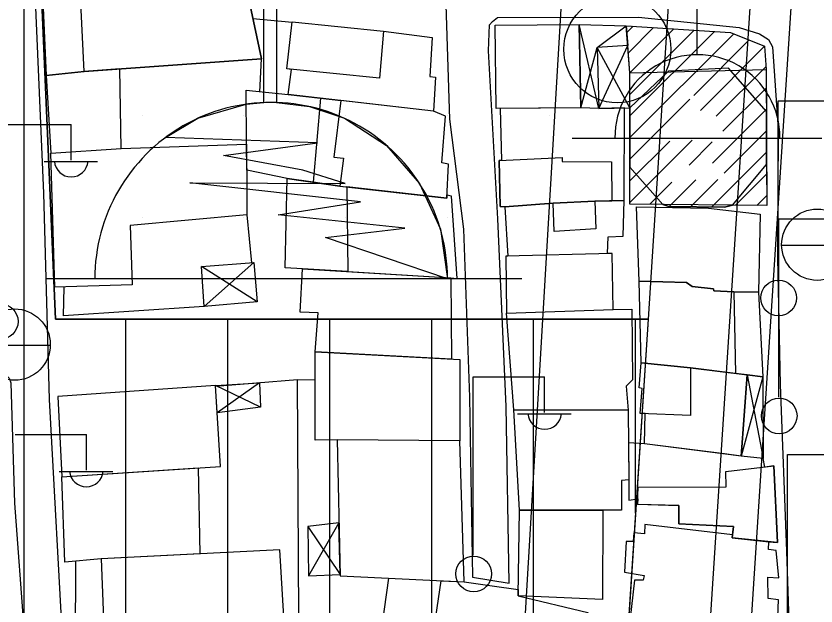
# Model space of a CAD drawing. Extents: x 417997 to 421451, y 4451742 to 4455216.
# Drawn here: x 419754.1 to 419832.6, y 4453096.3 to 4453154.2 of the extents above; entities that cross this region are included whole.
import ezdxf

# ---------------------------------------------------------------- set-up
doc = ezdxf.new("R2010")
doc.units = 0
for name, color, linetype in [('ADA', 7, 'Continuous'), ('ADAKENARI', 7, 'Continuous'), ('B_Dini tesis', 7, 'Continuous'), ('B_Mesken', 7, 'Continuous'), ('B_Sundurma', 7, 'Continuous'), ('B_Tarama', 7, 'Continuous'), ('B_Teras', 7, 'Continuous'), ('Default', 7, 'Continuous'), ('KALDIRIM', 7, 'Continuous'), ('LJ_SEMBOL', 7, 'Continuous'), ('PL_KON_MEV_350', 7, 'Continuous'), ('PL_SAY_DINI_TESIS', 7, 'Continuous'), ('S_Cami_Mescid', 7, 'Continuous'), ('S_Elektrik_Diregi', 7, 'Continuous'), ('S_Minare', 7, 'Continuous'), ('S_Rogar_Kapagi', 7, 'Continuous'), ('Sinir_Duvar_tek_tarafa_ait', 7, 'Continuous'), ('SN_KENTSEL_DONUSUM', 7, 'Continuous'), ('TR_DINITESIS', 7, 'Continuous'), ('TR_ORTAYOGUNKONUT', 7, 'Continuous'), ('Yol_Sose', 7, 'Continuous')]:
    doc.layers.add(name, color=color, linetype=linetype)

# ---------------------------------------------------------------- blocks, each defined once
blk = doc.blocks.new('POINT_DISPLAY')
at = {"layer": 'Default'}
blk.add_line((0, 0), (0, 0), dxfattribs=at)

msp = doc.modelspace()

# ---------------------------------------------------------------- linework, layer by layer
at = {"layer": 'ADA'}
for p, q in [((419756.504, 4453159.4), (419758.023, 4453124.471)), ((419756.504, 4453159.4), (419758.023, 4453124.471)), ((419758.023, 4453124.471), (419816.158, 4453124.471)), ((419758.023, 4453124.471), (419816.158, 4453124.471))]:
    msp.add_line(p, q, dxfattribs=at)
at = {"layer": 'ADAKENARI'}
for p, q in [((419818.176, 4453155.729), (419816.158, 4453124.471)), ((419818.176, 4453155.729), (419816.158, 4453124.471)), ((419816.158, 4453124.471), (419809.709, 4453024.608)), ((419816.158, 4453124.471), (419809.709, 4453024.608))]:
    msp.add_line(p, q, dxfattribs=at)
at = {"layer": 'B_Dini tesis'}
msp.add_lwpolyline([(419814.388, 4453148.663), (419814.025, 4453153.27), (419824.257, 4453152.609), (419827.598, 4453151.266), (419827.764, 4453148.978), (419827.78, 4453144.85), (419827.8, 4453139.672), (419827.815, 4453135.635), (419827.815, 4453135.635), (419824.463, 4453135.67), (419823.673, 4453135.471), (419818.194, 4453135.55), (419817.607, 4453135.743), (419814.39, 4453135.777), (419814.39, 4453135.777), (419814.39, 4453139.381)], close=True, dxfattribs=at)
at = {"layer": 'B_Mesken'}
for points in [[(419760.039, 4453164.958), (419756.389, 4453164.628), (419757.097, 4453148.375), (419760.832, 4453148.794), (419778.221, 4453150.018), (419776.976, 4453155.91), (419776.586, 4453160.393), (419775.582, 4453165.674)], [(419790.187, 4453152.752), (419794.981, 4453152.134), (419794.747, 4453148.293), (419795.313, 4453148.215), (419795.095, 4453144.897), (419780.845, 4453146.512), (419781.18, 4453148.984), (419780.729, 4453149.029), (419781.234, 4453153.648)], [(419801.266, 4453145.15), (419801.167, 4453153.332), (419809.418, 4453153.41), (419809.572, 4453145.23)], [(419757.097, 4453148.375), (419757.569, 4453140.762), (419764.47, 4453141.212), (419764.32, 4453149.04), (419760.832, 4453148.794)], [(419786.004, 4453145.927), (419785.325, 4453140.381), (419786.262, 4453140.272), (419785.916, 4453137.547), (419783.315, 4453137.921), (419780.736, 4453138.292), (419776.777, 4453139.111), (419776.764, 4453141.663), (419776.73, 4453146.94), (419780.845, 4453146.512), (419784.012, 4453146.153)], [(419786.004, 4453145.927), (419785.325, 4453140.381), (419786.262, 4453140.272), (419785.916, 4453137.547), (419796.411, 4453136.353), (419796.582, 4453139.682), (419795.918, 4453139.806), (419796.293, 4453144.414), (419795.095, 4453144.897)], [(419801.656, 4453145.153), (419801.781, 4453140.062), (419801.556, 4453140.052), (419801.654, 4453135.544), (419802.104, 4453135.508), (419806.856, 4453135.87), (419810.935, 4453136.055), (419812.608, 4453136.105), (419813.803, 4453136.141), (419813.858, 4453145.206), (419811.338, 4453145.151), (419809.572, 4453145.23)], [(419757.937, 4453127.607), (419757.569, 4453140.762), (419764.47, 4453141.212), (419776.764, 4453141.663), (419776.789, 4453136.948), (419776.803, 4453134.709), (419765.351, 4453133.68), (419765.522, 4453127.847)], [(419785.916, 4453137.547), (419786.607, 4453137.468), (419786.699, 4453129.15), (419782.267, 4453129.413), (419780.564, 4453129.517), (419780.736, 4453138.292)], [(419786.607, 4453137.468), (419786.699, 4453129.15), (419796.818, 4453128.548), (419797.414, 4453128.475), (419796.879, 4453136.566), (419796.426, 4453136.656), (419796.411, 4453136.353)], [(419802.104, 4453135.508), (419802.41, 4453130.654), (419802.191, 4453130.648), (419802.26, 4453125.083), (419812.752, 4453125.424), (419812.627, 4453130.926), (419812.193, 4453130.915), (419812.233, 4453132.544), (419813.704, 4453132.634), (419813.803, 4453136.141), (419810.935, 4453136.055), (419806.856, 4453135.87)], [(419827.009, 4453127.126), (419824.58, 4453127.17), (419822.63, 4453127.248), (419822.593, 4453127.471), (419820.484, 4453127.679), (419819.921, 4453128.071), (419815.287, 4453128.206), (419815.039, 4453135.504), (419822.087, 4453135.364), (419827.162, 4453134.77)], [(419796.818, 4453128.548), (419796.868, 4453120.559), (419783.511, 4453121.26), (419783.795, 4453125.119), (419782.014, 4453125.161), (419782.267, 4453129.413)], [(419827.009, 4453127.126), (419827.431, 4453118.83), (419825.88, 4453119.009), (419824.734, 4453119.15), (419820.314, 4453119.694), (419815.476, 4453120.209), (419815.287, 4453128.206), (419819.921, 4453128.071), (419820.484, 4453127.679), (419822.593, 4453127.471), (419822.63, 4453127.248), (419824.58, 4453127.17)], [(419802.996, 4453115.575), (419802.26, 4453125.083), (419812.752, 4453125.424), (419814.558, 4453125.465), (419814.639, 4453118.518), (419814.017, 4453117.912), (419814.211, 4453115.552)], [(419785.64, 4453112.632), (419783.494, 4453112.596), (419783.511, 4453121.26), (419797.681, 4453120.517), (419797.707, 4453112.528)], [(419815.813, 4453112.234), (419815.865, 4453115.21), (419815.401, 4453115.228), (419815.581, 4453117.681), (419815.302, 4453117.76), (419815.476, 4453120.209), (419820.314, 4453119.694), (419825.88, 4453119.009), (419825.305, 4453111.053)], [(419758.252, 4453116.885), (419758.644, 4453109.017), (419774.213, 4453110.029), (419773.699, 4453117.986)], [(419802.996, 4453115.575), (419814.211, 4453115.552), (419814.26, 4453108.714), (419813.549, 4453108.653), (419813.569, 4453105.737), (419803.543, 4453105.746)], [(419798.119, 4453098.713), (419797.707, 4453112.528), (419785.64, 4453112.632), (419785.948, 4453099.306)], [(419823.668, 4453111.256), (419815.813, 4453112.234), (419814.234, 4453112.35), (419814.26, 4453108.714), (419814.268, 4453106.722), (419815.15, 4453106.852), (419815.123, 4453106.315), (419819.178, 4453106.204), (419819.176, 4453104.403), (419824.539, 4453104.136), (419824.441, 4453103.311), (419824.406, 4453103.014), (419828.03, 4453102.648), (419828.86, 4453102.564), (419828.497, 4453110.08), (419827.613, 4453109.975), (419827.451, 4453110.822), (419825.305, 4453111.053)], [(419772.016, 4453109.886), (419772.169, 4453101.447), (419762.499, 4453100.952), (419758.943, 4453100.633), (419758.644, 4453109.017)], [(419811.729, 4453105.739), (419811.678, 4453096.989), (419803.421, 4453097.336), (419803.543, 4453105.746)], [(419815.853, 4453104.327), (419815.808, 4453103.417), (419814.754, 4453103.532), (419814.706, 4453102.682), (419814.011, 4453102.677), (419813.862, 4453099.665), (419815.778, 4453099.339), (419815.682, 4453098.865), (419814.819, 4453098.865), (419814.359, 4453094.857), (419818.503, 4453094.019), (419828.807, 4453092.756), (419828.965, 4453096.944), (419827.949, 4453097.068), (419827.906, 4453099.158), (419829.006, 4453099.102), (419828.732, 4453101.785), (419827.991, 4453101.879), (419828.03, 4453102.648), (419824.406, 4453103.014), (419824.441, 4453103.311)], [(419780.553, 4453093.099), (419780.029, 4453101.85), (419762.499, 4453100.952), (419762.828, 4453092.571)], [(419798.119, 4453098.713), (419800.873, 4453098.316), (419803.43, 4453097.971), (419803.421, 4453097.336), (419810.253, 4453095.687), (419809.507, 4453087.427), (419799.319, 4453088.426), (419794.409, 4453089.08), (419795.846, 4453098.823)]]:
    msp.add_lwpolyline(points, close=True, dxfattribs=at)
at = {"layer": 'B_Sundurma'}
for p, q in [((419811.338, 4453145.151), (419809.418, 4453153.41)), ((419811.183, 4453151.127), (419814.025, 4453153.27)), ((419809.572, 4453145.23), (419811.183, 4453151.127)), ((419814.389, 4453145.218), (419811.183, 4453151.127)), ((419811.338, 4453145.151), (419814.178, 4453151.336)), ((419777.803, 4453126.168), (419772.356, 4453129.646)), ((419777.466, 4453130.03), (419772.588, 4453125.734)), ((419827.431, 4453118.83), (419825.305, 4453111.053)), ((419825.88, 4453119.009), (419827.451, 4453110.822)), ((419778.145, 4453115.845), (419773.699, 4453117.986)), ((419778.049, 4453118.229), (419773.873, 4453115.3)), ((419785.828, 4453104.505), (419782.844, 4453099.295)), ((419782.779, 4453104.149), (419785.945, 4453099.418))]:
    msp.add_line(p, q, dxfattribs=at)
for points in [[(419811.338, 4453145.151), (419809.572, 4453145.23), (419809.418, 4453153.41), (419814.025, 4453153.27), (419814.178, 4453151.336), (419811.183, 4453151.127)], [(419811.338, 4453145.151), (419814.389, 4453145.218), (419814.388, 4453148.663), (419814.178, 4453151.336), (419811.183, 4453151.127)], [(419777.466, 4453130.03), (419777.803, 4453126.168), (419772.588, 4453125.734), (419772.356, 4453129.646)], [(419825.88, 4453119.009), (419827.431, 4453118.83), (419827.451, 4453110.822), (419825.305, 4453111.053)], [(419778.049, 4453118.229), (419778.145, 4453115.845), (419773.873, 4453115.3), (419773.699, 4453117.986)], [(419785.828, 4453104.505), (419782.779, 4453104.149), (419782.844, 4453099.295), (419785.945, 4453099.418)]]:
    msp.add_lwpolyline(points, close=True, dxfattribs=at)
at = {"layer": 'B_Tarama'}
for p, q in [((419814.078, 4453152.596), (419814.709, 4453153.226)), ((419814.233, 4453150.629), (419816.701, 4453153.097)), ((419814.388, 4453148.663), (419818.694, 4453152.969)), ((419814.388, 4453146.542), (419820.687, 4453152.84)), ((419814.389, 4453144.421), (419822.679, 4453152.711)), ((419814.389, 4453142.3), (419824.572, 4453152.483)), ((419820.642, 4453146.431), (419826.085, 4453151.874)), ((419821.296, 4453144.964), (419827.598, 4453151.266)), ((419822.838, 4453144.385), (419827.742, 4453149.288)), ((419823.514, 4453142.94), (419827.771, 4453147.196)), ((419814.389, 4453140.179), (419820.266, 4453146.055)), ((419822.478, 4453139.782), (419827.779, 4453145.083)), ((419823.621, 4453138.804), (419827.787, 4453142.97)), ((419814.39, 4453135.937), (419820.503, 4453142.05)), ((419814.39, 4453138.058), (419818.289, 4453141.957)), ((419820.18, 4453139.605), (419822.46, 4453141.886)), ((419822.428, 4453135.489), (419827.795, 4453140.857)), ((419818.245, 4453135.549), (419820.844, 4453138.148)), ((419820.336, 4453135.519), (419823.012, 4453138.195)), ((419824.728, 4453135.668), (419827.803, 4453138.743)), ((419816.331, 4453135.756), (419818.51, 4453137.936)), ((419826.827, 4453135.646), (419827.811, 4453136.63))]:
    msp.add_line(p, q, dxfattribs=at)
at = {"layer": 'B_Teras'}
for points in [[(419760.039, 4453164.958), (419775.582, 4453165.674), (419776.586, 4453160.393), (419773.747, 4453159.99), (419773.986, 4453155.855), (419776.976, 4453155.91), (419778.221, 4453150.018), (419760.832, 4453148.794)], [(419780.729, 4453149.029), (419781.234, 4453153.648), (419790.187, 4453152.752), (419789.804, 4453148.132)], [(419814.39, 4453135.777), (419814.388, 4453148.663), (419827.764, 4453148.978), (419827.815, 4453135.635)], [(419818.194, 4453135.55), (419823.673, 4453135.471), (419824.463, 4453135.67), (419827.8, 4453139.672), (419827.78, 4453144.85), (419824.062, 4453149.111), (419818.159, 4453148.824), (419814.389, 4453145.218), (419814.39, 4453139.381), (419817.607, 4453135.743)], [(419784.012, 4453146.153), (419783.315, 4453137.921), (419780.736, 4453138.292), (419776.777, 4453139.111), (419776.764, 4453141.663), (419776.73, 4453146.94), (419780.845, 4453146.512)], [(419802.104, 4453135.508), (419801.654, 4453135.544), (419801.556, 4453140.052), (419807.75, 4453140.335), (419807.738, 4453139.955), (419812.578, 4453139.912), (419812.608, 4453136.105), (419810.935, 4453136.055), (419806.856, 4453135.87)], [(419806.958, 4453133.093), (419806.856, 4453135.87), (419810.935, 4453136.055), (419811.024, 4453133.36)], [(419812.752, 4453125.424), (419812.627, 4453130.926), (419802.191, 4453130.648), (419802.26, 4453125.083)], [(419824.734, 4453119.15), (419820.314, 4453119.694), (419815.476, 4453120.209), (419815.287, 4453128.206), (419819.921, 4453128.071), (419820.484, 4453127.679), (419822.593, 4453127.471), (419822.63, 4453127.248), (419824.58, 4453127.17)], [(419820.314, 4453119.694), (419820.33, 4453115.045), (419815.401, 4453115.228), (419815.581, 4453117.681), (419815.302, 4453117.76), (419815.476, 4453120.209)], [(419828.86, 4453102.564), (419824.406, 4453103.014), (419824.539, 4453104.136), (419819.176, 4453104.403), (419819.178, 4453106.204), (419815.122, 4453106.294), (419815.208, 4453107.995), (419823.834, 4453108.033), (419823.81, 4453109.525), (419828.497, 4453110.08)]]:
    msp.add_lwpolyline(points, close=True, dxfattribs=at)
at = {"layer": 'KALDIRIM'}
for p, q in [((419830.985, 4453229.943), (419817.752, 4453025.012)), ((419830.985, 4453229.943), (419817.752, 4453025.012)), ((419834.985, 4453229.812), (419821.75, 4453024.849)), ((419834.985, 4453229.812), (419821.75, 4453024.849))]:
    msp.add_line(p, q, dxfattribs=at)
at = {"layer": 'LJ_SEMBOL'}
msp.add_line((419803.785, 4453128.434), (419757.124, 4453128.432), dxfattribs=at)
msp.add_line((419803.785, 4453128.434), (419757.124, 4453128.432), dxfattribs=at)
msp.add_lwpolyline([(419796.481, 4453128.446), (419784.498, 4453132.499), (419792.286, 4453133.416), (419779.851, 4453134.725), (419787.938, 4453135.984), (419771.188, 4453137.871), (419786.444, 4453137.792), (419782.273, 4453139.109), (419774.491, 4453140.545), (419783.713, 4453141.792), (419768.822, 4453142.315), (419771.985, 4453144.189), (419776.712, 4453145.576), (419778.456, 4453145.738), (419778.456, 4453156.156), (419779.706, 4453156.156), (419779.706, 4453145.744), (419782.95, 4453145.336), (419786.364, 4453144.189), (419790.508, 4453141.526), (419793.734, 4453137.803), (419795.78, 4453133.322)], close=True, dxfattribs=at)
msp.add_lwpolyline([(419796.481, 4453128.446), (419784.498, 4453132.499), (419792.286, 4453133.416), (419779.851, 4453134.725), (419787.938, 4453135.984), (419771.188, 4453137.871), (419786.444, 4453137.792), (419782.273, 4453139.109), (419774.491, 4453140.545), (419783.713, 4453141.792), (419768.822, 4453142.315), (419771.985, 4453144.189), (419776.712, 4453145.576), (419778.456, 4453145.738), (419778.456, 4453156.156), (419779.706, 4453156.156), (419779.706, 4453145.744), (419782.95, 4453145.336), (419786.364, 4453144.189), (419790.508, 4453141.526), (419793.734, 4453137.803), (419795.78, 4453133.322)], close=True, dxfattribs=at)
msp.add_arc((419779.175, 4453128.446), 17.306, 359.96699, 180, dxfattribs=at)
msp.add_arc((419779.175, 4453128.446), 17.306, 359.96699, 180, dxfattribs=at)
at = {"layer": 'PL_KON_MEV_350'}
msp.add_lwpolyline([(419823.627, 4453240.148), (419822.565, 4453223.702), (419795.483, 4453226.221), (419799.027, 4453156.869), (419756.504, 4453159.4), (419758.023, 4453124.471), (419816.158, 4453124.471), (419809.709, 4453024.608), (419799.347, 4453012.271), (419707.401, 4453034.871), (419706.895, 4453052.588), (419682.596, 4453052.082), (419684.115, 4453033.858), (419707.401, 4453034.871), (419799.347, 4453012.271), (419560.39, 4452954.317), (419542.266, 4452957.376), (419468.571, 4453004.865), (419464.929, 4453019.074), (419512.36, 4453106.601), (419622.453, 4453235.699), (419667.916, 4453224.196), (419710.945, 4453222.677), (419709.932, 4453261.656)], dxfattribs=at)
at = {"layer": 'PL_SAY_DINI_TESIS'}
msp.add_lwpolyline([(419816.158, 4453124.471), (419758.023, 4453124.471), (419756.504, 4453159.4), (419799.027, 4453156.869), (419818.176, 4453155.729)], close=True, dxfattribs=at)
msp.add_lwpolyline([(419816.158, 4453124.471), (419758.023, 4453124.471), (419756.504, 4453159.4), (419799.027, 4453156.869), (419818.176, 4453155.729)], close=True, dxfattribs=at)
at = {"layer": 'S_Cami_Mescid'}
for p, q in [((419820.967, 4453150.431), (419820.967, 4453155.382)), ((419808.717, 4453142.257), (419833.217, 4453142.257))]:
    msp.add_line(p, q, dxfattribs=at)
msp.add_arc((419821.005, 4453142.334), 8.097, 359.45576, 180.54424, dxfattribs=at)
at = {"layer": 'S_Elektrik_Diregi'}
for p, q in [((419828.935, 4453128.398), (419828.935, 4453145.898)), ((419828.935, 4453145.898), (419835.935, 4453145.898)), ((419752.552, 4453143.586), (419759.552, 4453143.586)), ((419759.552, 4453140.086), (419759.552, 4453143.586)), ((419756.892, 4453139.946), (419762.142, 4453139.946)), ((419828.994, 4453116.823), (419828.994, 4453134.323)), ((419828.994, 4453134.323), (419835.994, 4453134.323)), ((419799.016, 4453101.321), (419799.016, 4453118.821)), ((419799.016, 4453118.821), (419806.016, 4453118.821)), ((419806.016, 4453115.321), (419806.016, 4453118.821)), ((419803.356, 4453115.181), (419808.606, 4453115.181)), ((419754.044, 4453113.181), (419761.044, 4453113.181)), ((419761.044, 4453109.681), (419761.044, 4453113.181)), ((419829.835, 4453093.701), (419829.835, 4453111.201)), ((419829.835, 4453111.201), (419836.835, 4453111.201)), ((419758.384, 4453109.541), (419763.634, 4453109.541))]:
    msp.add_line(p, q, dxfattribs=at)
for centre in [(419828.971, 4453126.563), (419752.588, 4453124.251), (419829.03, 4453114.988), (419799.052, 4453099.486)]:
    msp.add_circle(centre, 1.75, dxfattribs=at)
for centre in [(419759.553, 4453140.099), (419806.016, 4453115.334), (419761.045, 4453109.694)]:
    msp.add_arc(centre, 1.658, 184.83843, 355.14641, dxfattribs=at)
at = {"layer": 'S_Minare'}
msp.add_circle((419813.147, 4453150.958), 5.25, dxfattribs=at)
at = {"layer": 'S_Rogar_Kapagi'}
for p, q in [((419829.251, 4453131.727), (419836.251, 4453131.727)), ((419750.489, 4453121.922), (419757.489, 4453121.922))]:
    msp.add_line(p, q, dxfattribs=at)
for centre in [(419832.768, 4453131.791), (419754.006, 4453121.986)]:
    msp.add_circle(centre, 3.5, dxfattribs=at)
at = {"layer": 'Sinir_Duvar_tek_tarafa_ait'}
for points in [[(419777.383, 4453153.985), (419781.232, 4453153.634)], [(419778.062, 4453146.801), (419778.221, 4453150.018)], [(419776.803, 4453134.709), (419777.235, 4453130.012)], [(419758.806, 4453124.804), (419758.865, 4453127.636)], [(419772.588, 4453125.734), (419758.806, 4453124.804)], [(419781.746, 4453118.522), (419773.706, 4453117.883)], [(419781.886, 4453095.279), (419781.746, 4453118.522), (419783.506, 4453118.55)], [(419759.985, 4453092.585), (419760.014, 4453100.729)], [(419790.707, 4453099.074), (419790.037, 4453094.394)]]:
    msp.add_lwpolyline(points, dxfattribs=at)
at = {"layer": 'SN_KENTSEL_DONUSUM'}
msp.add_line((419799.082, 4453009.731), (419813.436, 4453253.023), dxfattribs=at)
msp.add_line((419799.082, 4453009.731), (419813.436, 4453253.023), dxfattribs=at)
at = {"layer": 'TR_ORTAYOGUNKONUT'}
for p, q in [((419754.929, 4453001.499), (419754.929, 4453364.973)), ((419754.929, 4453001.499), (419754.929, 4453364.973)), ((419764.929, 4453003.924), (419764.929, 4453124.471)), ((419764.929, 4453003.924), (419764.929, 4453124.471)), ((419774.929, 4453006.349), (419774.929, 4453124.471)), ((419774.929, 4453006.349), (419774.929, 4453124.471)), ((419784.929, 4453008.775), (419784.929, 4453124.471)), ((419784.929, 4453008.775), (419784.929, 4453124.471)), ((419794.929, 4453011.2), (419794.929, 4453124.471)), ((419794.929, 4453011.2), (419794.929, 4453124.471)), ((419804.929, 4453018.917), (419804.929, 4453124.471)), ((419804.929, 4453018.917), (419804.929, 4453124.471)), ((419814.929, 4453105.445), (419814.929, 4453124.471)), ((419814.929, 4453105.445), (419814.929, 4453124.471))]:
    msp.add_line(p, q, dxfattribs=at)
at = {"layer": 'Yol_Sose'}
for points in [[(419767.865, 4453042.555), (419761.154, 4453044.014), (419760.794, 4453044.5), (419760.772, 4453045.258), (419760.359, 4453051.835), (419759.659, 4453068.639), (419758.843, 4453090.905), (419757.423, 4453116.602), (419756.873, 4453136.835), (419756.012, 4453156.591), (419754.657, 4453174.547)], [(419796.153, 4453160.468), (419796.676, 4453144.09), (419798.037, 4453133.301), (419798.634, 4453116.816), (419798.932, 4453099.176), (419802.531, 4453098.586), (419802.245, 4453115.91), (419801.429, 4453134.334), (419800.504, 4453150.8), (419800.587, 4453153.367), (419800.884, 4453153.703), (419801.38, 4453154.073), (419815.228, 4453154.121), (419825.11, 4453153.099), (419827.091, 4453152.478), (419827.973, 4453151.922), (419828.374, 4453151.214), (419828.942, 4453143.124), (419828.85, 4453130.464), (419829.119, 4453118.082), (419829.758, 4453101.71), (419830.121, 4453090.876)], [(419719.326, 4453115.592), (419719.455, 4453116.667), (419719.775, 4453117.048), (419734.051, 4453118.335), (419752.745, 4453119.11), (419753.114, 4453119.032), (419753.472, 4453118.695), (419753.616, 4453118.222), (419753.98, 4453106.434), (419754.944, 4453093.686), (419755.946, 4453077.378), (419756.38, 4453062.989), (419756.83, 4453045.49), (419756.769, 4453044.322), (419756.615, 4453043.773), (419756.165, 4453043.182), (419753.99, 4453042.702)]]:
    msp.add_lwpolyline(points, dxfattribs=at)

# ---------------------------------------------------------------- block references
at = {"layer": 'TR_DINITESIS', "xscale": 0.1, "yscale": 0.10000000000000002}
for p in [(419766.504, 4453144.471), (419766.504, 4453144.471), (419776.504, 4453144.471), (419776.504, 4453144.471), (419786.504, 4453144.471), (419786.504, 4453144.471), (419796.504, 4453144.471), (419796.504, 4453144.471), (419806.504, 4453144.471), (419806.504, 4453144.471), (419816.504, 4453144.471), (419816.504, 4453144.471), (419766.504, 4453134.471), (419766.504, 4453134.471), (419776.504, 4453134.471), (419776.504, 4453134.471), (419786.504, 4453134.471), (419786.504, 4453134.471), (419796.504, 4453134.471), (419796.504, 4453134.471), (419806.504, 4453134.471), (419806.504, 4453134.471), (419816.504, 4453134.471), (419816.504, 4453134.471), (419766.504, 4453124.471), (419766.504, 4453124.471), (419776.504, 4453124.471), (419776.504, 4453124.471), (419786.504, 4453124.471), (419786.504, 4453124.471), (419796.504, 4453124.471), (419796.504, 4453124.471), (419806.504, 4453124.471), (419806.504, 4453124.471)]:
    msp.add_blockref('POINT_DISPLAY', p, dxfattribs=at)

doc.saveas('drawing.dxf')
